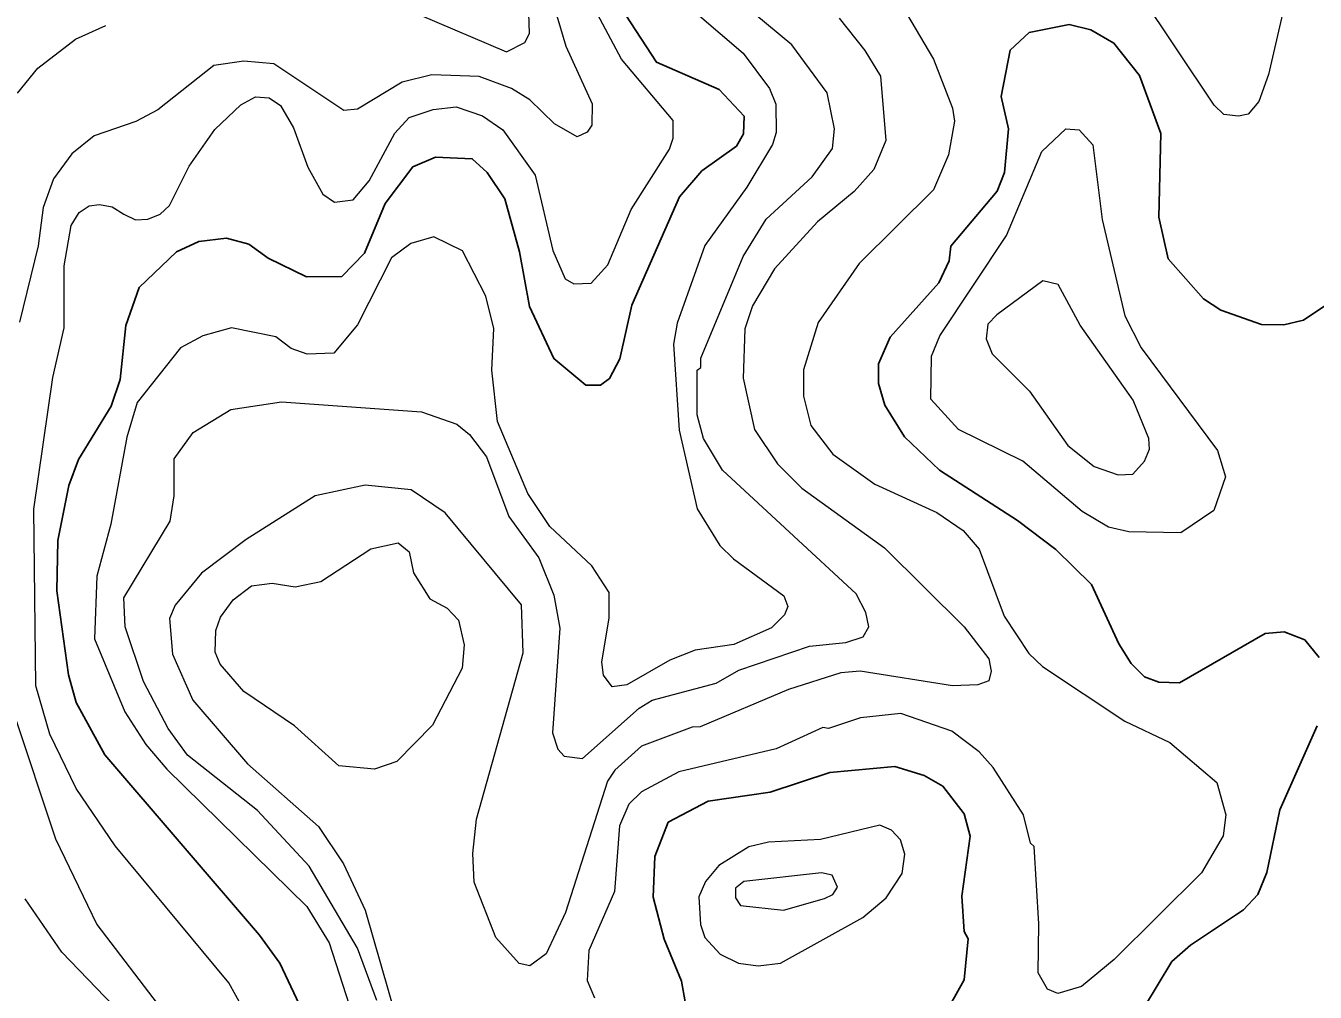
# Model space of a CAD drawing. Extents: x 673.6 to 698.9, y 7012 to 7040.1.
# Drawn here: x 677.008 to 678.164, y 7031.436 to 7032.303 of the extents above; entities that cross this region are included whole.
import ezdxf

# ---------------------------------------------------------------- set-up
doc = ezdxf.new("R2010")
doc.units = 0
doc.header["$LTSCALE"] = 0.032
doc.layers.add('1', color=7, linetype='Continuous', lineweight=25)
doc.layers.add('2', color=7, linetype='Continuous', lineweight=13)

msp = doc.modelspace()

# ---------------------------------------------------------------- linework, layer by layer
at = {"layer": '1'}
for points in [[(677.258, 7031.4143), (677.2355, 7031.4616), (677.2172, 7031.4867), (677.0786, 7031.6485), (677.0528, 7031.6955), (677.046, 7031.7205), (677.0354, 7031.7957), (677.0362, 7031.8408), (677.0462, 7031.8901), (677.0547, 7031.9136), (677.0841, 7031.9613), (677.0921, 7031.9854), (677.0972, 7032.0336), (677.1091, 7032.0677), (677.1426, 7032.0997), (677.1628, 7032.1091), (677.1877, 7032.1122), (677.2075, 7032.1067), (677.225, 7032.0942), (677.2593, 7032.0773), (677.2911, 7032.0778), (677.3114, 7032.0985), (677.3298, 7032.1432), (677.3547, 7032.1762), (677.3751, 7032.1847), (677.408, 7032.1834), (677.4213, 7032.171), (677.4372, 7032.1473), (677.4504, 7032.0997), (677.4594, 7032.0508), (677.4811, 7032.004), (677.5099, 7031.9802), (677.523, 7031.9802), (677.531, 7031.9862), (677.5403, 7032.0039), (677.5512, 7032.0521), (677.594, 7032.1491), (677.6141, 7032.1725), (677.645, 7032.1947), (677.6514, 7032.2057), (677.6519, 7032.2215), (677.6294, 7032.2455), (677.5734, 7032.2699), (677.5457, 7032.3121)], [(678.1782, 7032.0549), (678.1537, 7032.0385), (678.136, 7032.0344), (678.116, 7032.0347), (678.0795, 7032.0476), (678.0638, 7032.0577), (678.0324, 7032.0934), (678.024, 7032.131), (678.0257, 7032.2061), (678.0066, 7032.2581), (677.9836, 7032.2871), (677.963, 7032.2989), (677.9435, 7032.3037), (677.9076, 7032.2965), (677.8906, 7032.2807), (677.8826, 7032.2392), (677.8891, 7032.2102), (677.8853, 7032.1709), (677.8789, 7032.1541), (677.8374, 7032.105), (677.8357, 7032.0919), (677.8264, 7032.0719), (677.783, 7032.0233), (677.7725, 7031.9994), (677.7725, 7031.9818), (677.7782, 7031.9623), (677.7957, 7031.9338), (677.8272, 7031.9039), (677.8972, 7031.8588), (677.9315, 7031.8327), (677.9634, 7031.8015), (677.9879, 7031.7481), (677.999, 7031.7305), (678.0111, 7031.7186), (678.024, 7031.7139), (678.0423, 7031.7133), (678.1192, 7031.7575), (678.1364, 7031.7588), (678.1548, 7031.7519), (678.1676, 7031.736)], [(678.166, 7031.6745), (678.1325, 7031.5992), (678.1208, 7031.543), (678.1126, 7031.5233), (678.0998, 7031.5095), (678.0523, 7031.4779), (678.0355, 7031.4632), (677.9989, 7031.4022)], [(677.8365, 7031.4238), (677.8494, 7031.4469), (677.8528, 7031.4836), (677.8494, 7031.4901), (677.8473, 7031.5219), (677.8546, 7031.5758), (677.8494, 7031.5958), (677.8301, 7031.6206), (677.8133, 7031.6301), (677.7872, 7031.6382), (677.7288, 7031.6327), (677.6752, 7031.6152), (677.6196, 7031.607), (677.5837, 7031.5882), (677.5719, 7031.5573), (677.5702, 7031.5208), (677.5803, 7031.4834), (677.5958, 7031.4456), (677.6022, 7031.4086)]]:
    msp.add_lwpolyline(points, dxfattribs=at)
at = {"layer": '2'}
for points in [[(677.4685, 7032.3633), (677.492, 7032.2843), (677.5156, 7032.2326), (677.5152, 7032.2136), (677.511, 7032.2072), (677.502, 7032.203), (677.4819, 7032.2147), (677.4596, 7032.2362), (677.4432, 7032.2462), (677.4141, 7032.257), (677.3718, 7032.2587), (677.3451, 7032.2521), (677.3051, 7032.2277), (677.2929, 7032.2267), (677.2299, 7032.2686), (677.2031, 7032.271), (677.1762, 7032.2669), (677.1259, 7032.2273), (677.1063, 7032.2166), (677.0689, 7032.204), (677.049, 7032.1878), (677.0325, 7032.1652), (677.0231, 7032.1395), (677.0188, 7032.1051), (677.0018, 7032.0367)], [(677.2086, 7031.4101), (677.1897, 7031.4441), (677.0876, 7031.5669), (677.0528, 7031.6184), (677.0291, 7031.6673), (677.0165, 7031.7106), (677.0149, 7031.8691), (677.0318, 7031.9871), (677.042, 7032.0317), (677.042, 7032.0873), (677.0482, 7032.1233), (677.0554, 7032.1351), (677.0645, 7032.1411), (677.0737, 7032.1424), (677.0851, 7032.1403), (677.0956, 7032.1336), (677.1059, 7032.1285), (677.1169, 7032.1292), (677.128, 7032.1336), (677.1364, 7032.1415), (677.1541, 7032.1766), (677.1771, 7032.2096), (677.2003, 7032.2318), (677.2135, 7032.239), (677.2259, 7032.238), (677.2361, 7032.231), (677.2478, 7032.2111), (677.2605, 7032.1758), (677.274, 7032.1517), (677.2844, 7032.1445), (677.3011, 7032.1466), (677.3156, 7032.1635), (677.3386, 7032.2062), (677.3515, 7032.2203), (677.3731, 7032.2274), (677.3937, 7032.2298), (677.4173, 7032.2217), (677.4355, 7032.2092), (677.4645, 7032.1686), (677.4802, 7032.101), (677.4915, 7032.0755), (677.4992, 7032.0712), (677.5146, 7032.0716), (677.5297, 7032.0883), (677.5506, 7032.1379), (677.5849, 7032.1918), (677.5882, 7032.2017), (677.5882, 7032.2175), (677.5419, 7032.2726), (677.4988, 7032.3537)], [(677.587, 7032.3332), (677.6511, 7032.2781), (677.6746, 7032.2463), (677.6804, 7032.2324), (677.6806, 7032.207), (677.6774, 7032.1961), (677.6543, 7032.1579), (677.6165, 7032.1054), (677.5918, 7032.0359), (677.5884, 7032.0169), (677.5935, 7031.94)], [(678.1349, 7032.3134), (678.1222, 7032.2588), (678.1135, 7032.2346), (678.1041, 7032.2233), (678.0952, 7032.2214), (678.0821, 7032.2229), (678.0735, 7032.2315), (678.0066, 7032.3318)], [(677.3224, 7031.4283), (677.3051, 7031.4751), (677.2618, 7031.5487), (677.2155, 7031.5986), (677.1526, 7031.6484), (677.1352, 7031.6721), (677.113, 7031.7143), (677.0966, 7031.7633), (677.0956, 7031.7893), (677.1371, 7031.8582), (677.1405, 7031.8808), (677.1405, 7031.914), (677.1576, 7031.9379), (677.1916, 7031.9584), (677.237, 7031.9653), (677.3626, 7031.9563), (677.3942, 7031.9452), (677.4056, 7031.9359), (677.4207, 7031.916), (677.4409, 7031.8625), (677.4677, 7031.8253), (677.4813, 7031.7919), (677.4865, 7031.7621), (677.48, 7031.6682), (677.4849, 7031.6538), (677.4905, 7031.6475), (677.5068, 7031.6453), (677.5577, 7031.6906), (677.5694, 7031.6977), (677.6269, 7031.7128), (677.6471, 7031.7246), (677.7104, 7031.746), (677.743, 7031.7493), (677.7586, 7031.7546), (677.7637, 7031.7634), (677.7612, 7031.7762), (677.7525, 7031.793), (677.6325, 7031.9039), (677.6154, 7031.9324), (677.6098, 7031.9535), (677.6098, 7031.9936), (677.613, 7031.9962), (677.6131, 7032.0043), (677.651, 7032.0955), (677.6718, 7032.129), (677.713, 7032.1672), (677.7313, 7032.1925), (677.7329, 7032.2102), (677.7264, 7032.2426), (677.6946, 7032.2855), (677.6493, 7032.3232)], [(677.3602, 7032.3128), (677.4388, 7032.2793), (677.4551, 7032.2876), (677.4594, 7032.2957), (677.4586, 7032.3229)], [(677.7938, 7032.3203), (677.8217, 7032.2726), (677.8389, 7032.2286), (677.8406, 7032.2171), (677.8353, 7032.1867), (677.8217, 7032.1554), (677.7551, 7032.0894), (677.7184, 7032.0364), (677.7051, 7031.9939), (677.7051, 7031.9703), (677.7117, 7031.944), (677.7316, 7031.9182), (677.7691, 7031.8913)], [(677.0002, 7032.2423), (677.0183, 7032.2647), (677.052, 7032.2906), (677.0794, 7032.3029)], [(677.7371, 7032.3095), (677.7603, 7032.2805), (677.7742, 7032.2575), (677.779, 7032.1998), (677.7681, 7032.1738)], [(677.7681, 7032.1738), (677.7505, 7032.1538), (677.7176, 7032.1266), (677.679, 7032.0847), (677.6594, 7032.0513), (677.6524, 7032.0307)], [(677.691, 7031.7816), (677.6881, 7031.7741), (677.6763, 7031.7626), (677.6426, 7031.7476), (677.608, 7031.7426), (677.5852, 7031.7335), (677.5468, 7031.7113), (677.5336, 7031.7097), (677.5259, 7031.72), (677.5243, 7031.7316), (677.5308, 7031.7714), (677.5308, 7031.7941), (677.5152, 7031.8182), (677.4777, 7031.8533), (677.4578, 7031.8831), (677.4306, 7031.9476), (677.4257, 7031.9938), (677.4273, 7032.031), (677.4202, 7032.06), (677.3993, 7032.1008), (677.3735, 7032.1133), (677.353, 7032.1073), (677.3355, 7032.0944), (677.305, 7032.0343), (677.284, 7032.0089), (677.26, 7032.008), (677.2456, 7032.013), (677.2317, 7032.0235), (677.1921, 7032.0317), (677.1663, 7032.0246), (677.1463, 7032.0137), (677.1074, 7031.9646), (677.0981, 7031.9335), (677.0839, 7031.8556), (677.0714, 7031.8089), (677.0692, 7031.7528), (677.0963, 7031.6872), (677.1153, 7031.6578), (677.134, 7031.6357), (677.2596, 7031.5125), (677.2797, 7031.4799), (677.3006, 7031.415)], [(677.6524, 7032.0307), (677.6509, 7031.9866), (677.6613, 7031.9406), (677.6818, 7031.9097), (677.7036, 7031.8878), (677.7777, 7031.8344), (677.8494, 7031.7634), (677.8713, 7031.7348), (677.8735, 7031.7238), (677.8713, 7031.7151), (677.8615, 7031.7114), (677.8387, 7031.7106), (677.756, 7031.7237), (677.7386, 7031.7221), (677.6916, 7031.7071), (677.6126, 7031.6737), (677.6052, 7031.6735), (677.5599, 7031.6564), (677.5359, 7031.6349), (677.5293, 7031.6251), (677.4916, 7031.5071), (677.4742, 7031.47), (677.4596, 7031.4593), (677.4501, 7031.4613), (677.4291, 7031.4847), (677.4097, 7031.5344), (677.4084, 7031.5602), (677.4117, 7031.591), (677.4536, 7031.7402), (677.4521, 7031.7833), (677.3837, 7031.8658), (677.3532, 7031.8863), (677.3119, 7031.8905), (677.2672, 7031.8809), (677.2052, 7031.8418), (677.1651, 7031.8116), (677.1414, 7031.7829), (677.1365, 7031.7709), (677.1392, 7031.7389), (677.1575, 7031.6977), (677.2064, 7031.6406), (677.27, 7031.5842), (677.2926, 7031.5508), (677.312, 7031.5092), (677.3538, 7031.3637)], [(677.5935, 7031.94), (677.6098, 7031.8692), (677.63, 7031.8365), (677.6424, 7031.8245), (677.6875, 7031.7913), (677.691, 7031.7816)], [(677.7691, 7031.8913), (677.8247, 7031.8661), (677.8485, 7031.8497), (677.8627, 7031.833), (677.8851, 7031.773), (677.9072, 7031.7394)], [(677.9072, 7031.7394), (677.9194, 7031.728), (677.9934, 7031.6787), (678.0337, 7031.6596), (678.0759, 7031.6237), (678.0839, 7031.5949), (678.0815, 7031.5761), (678.0623, 7031.5427), (677.9839, 7031.4651), (677.9546, 7031.4409), (677.9334, 7031.4346), (677.9239, 7031.4385), (677.9155, 7031.453), (677.9162, 7031.4969), (677.9121, 7031.5664), (677.9089, 7031.5695), (677.9025, 7031.5948), (677.8754, 7031.6372), (677.8628, 7031.6514), (677.8383, 7031.6698), (677.7925, 7031.6857), (677.7564, 7031.6819), (677.7277, 7031.6721), (677.7224, 7031.6732), (677.6807, 7031.654), (677.5934, 7031.6333), (677.5599, 7031.6155), (677.5484, 7031.6044), (677.5401, 7031.5848), (677.5357, 7031.526), (677.5126, 7031.4732), (677.5112, 7031.4463), (677.5176, 7031.4307)], [(676.9969, 7031.6856), (677.0343, 7031.5732), (677.0714, 7031.4963), (677.1303, 7031.4193)], [(677.1017, 7031.4073), (677.04, 7031.4717), (677.0069, 7031.5193)]]:
    msp.add_lwpolyline(points, dxfattribs=at)
for points in [[(677.9551, 7031.867), (677.9019, 7031.912), (677.8442, 7031.9404), (677.8193, 7031.9677), (677.8201, 7032.0061), (677.8274, 7032.0245), (677.8873, 7032.1146), (677.9189, 7032.1897), (677.9404, 7032.2102), (677.9523, 7032.2092), (677.9647, 7032.1958), (677.9731, 7032.1289), (677.9934, 7032.0425), (678.0081, 7032.0136), (678.0765, 7031.9217), (678.0838, 7031.898), (678.0731, 7031.8677), (678.0435, 7031.8479), (677.9969, 7031.8487), (677.9788, 7031.8529)], [(677.908, 7031.9749), (677.9422, 7031.9262), (677.966, 7031.9072), (677.9874, 7031.8997), (678.0006, 7031.9004), (678.0111, 7031.9121), (678.0156, 7031.9227), (678.0148, 7031.9324), (678.0009, 7031.9669), (677.9534, 7032.034), (677.9335, 7032.0704), (677.9197, 7032.0737), (677.8785, 7032.0434), (677.8706, 7032.0348), (677.8691, 7032.0217), (677.8744, 7032.0083)], [(677.2487, 7031.6745), (677.2032, 7031.7055), (677.1818, 7031.73), (677.1774, 7031.7407), (677.178, 7031.76), (677.1821, 7031.7722), (677.1937, 7031.7876), (677.2101, 7031.8002), (677.2284, 7031.8026), (677.2491, 7031.7994), (677.2722, 7031.8041), (677.3172, 7031.8334), (677.3415, 7031.8387), (677.3515, 7031.8308), (677.3553, 7031.8119), (677.3701, 7031.7886), (677.3855, 7031.7802), (677.3958, 7031.7693), (677.4009, 7031.7474), (677.399, 7031.7265), (677.3725, 7031.6753), (677.3403, 7031.6426), (677.3202, 7031.6357), (677.2883, 7031.6388)], [(677.7583, 7031.5028), (677.7793, 7031.5203), (677.7937, 7031.5423), (677.7961, 7031.5595), (677.7923, 7031.5724), (677.7841, 7031.5811), (677.7737, 7031.5856), (677.7205, 7031.5727), (677.6737, 7031.5703), (677.6562, 7031.566), (677.6292, 7031.5493), (677.6172, 7031.535), (677.6114, 7031.5212), (677.6128, 7031.4964), (677.6165, 7031.4848), (677.6304, 7031.4698), (677.6469, 7031.4617), (677.6645, 7031.4592), (677.6844, 7031.4618)], [(677.6871, 7031.5094), (677.7241, 7031.5196), (677.7315, 7031.5233), (677.7355, 7031.53), (677.7308, 7031.5406), (677.7212, 7031.5429), (677.6517, 7031.5351), (677.6443, 7031.5291), (677.6443, 7031.5203), (677.6485, 7031.5134)]]:
    msp.add_lwpolyline(points, close=True, dxfattribs=at)

doc.saveas('drawing.dxf')
